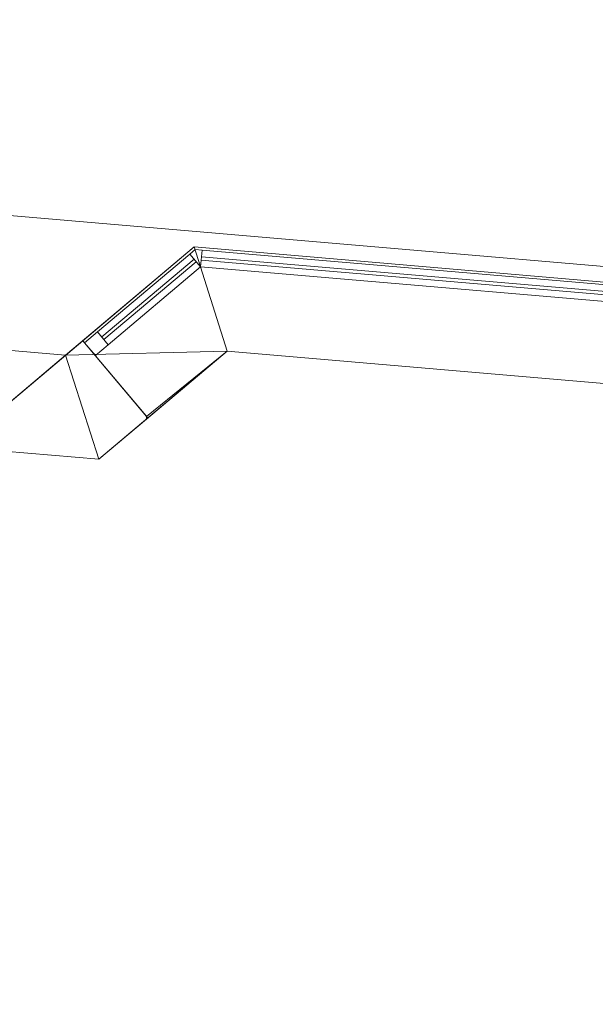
# Model space of a CAD drawing. Header units: millimetres. Extents: x -430348 to -225823, y -86243 to 5084.
# Tile 641 of 656: x -379909 to -378198, y -77 to 2852. Entities that reach past the tile are written whole.
import ezdxf

# ---------------------------------------------------------------- set-up
doc = ezdxf.new("R2010")
doc.units = ezdxf.units.MM
for name, color, linetype, lineweight in [('A-GLAZ-CURT', 52, 'Continuous', 9), ('A-GLAZ-CWMG', 51, 'Continuous', 9), ('A-ROOF', 132, 'Continuous', 9), ('A-WALL', 113, 'Continuous', 9)]:
    doc.layers.add(name, color=color, linetype=linetype, lineweight=lineweight)

# ---------------------------------------------------------------- blocks, each defined once
blk = doc.blocks.new('System Panel - Glazed-518595-_3D_ Copy 1')
at = {"layer": 'A-GLAZ-CURT', "transparency": 33554471}
mesh = blk.add_polyface(dxfattribs=at)
corners = [(-847.6, 5), (-847.6, 5, 825), (847.6, 5, 825), (847.6, 5)]
mesh.append_faces([[corners[k] for k in face] for face in [(1, 2, 3, 0)]])
mesh = blk.add_polyface(dxfattribs=at)
corners = [(847.6, -5), (-847.6, -5), (-847.6, 5), (847.6, 5)]
mesh.append_faces([[corners[k] for k in face] for face in [(0, 1, 2, 3)]])
mesh = blk.add_polyface(dxfattribs=at)
corners = [(-847.6, -5, 825), (847.6, -5, 825), (847.6, 5, 825), (-847.6, 5, 825)]
mesh.append_faces([[corners[k] for k in face] for face in [(0, 1, 2, 3)]])
mesh = blk.add_polyface(dxfattribs=at)
corners = [(-847.6, -5), (-847.6, -5, 825), (-847.6, 5, 825), (-847.6, 5)]
mesh.append_faces([[corners[k] for k in face] for face in [(0, 1, 2, 3)]])
mesh = blk.add_polyface(dxfattribs=at)
corners = [(847.6, -5, 825), (847.6, -5), (847.6, 5), (847.6, 5, 825)]
mesh.append_faces([[corners[k] for k in face] for face in [(0, 1, 2, 3)]])
mesh = blk.add_polyface(dxfattribs=at)
corners = [(-847.6, -5), (847.6, -5), (847.6, -5, 825), (-847.6, -5, 825)]
mesh.append_faces([[corners[k] for k in face] for face in [(2, 3, 0, 1)]])
blk = doc.blocks.new('Rectangular Mullion - 50mm x 50mm-518592-_3D_ Copy 1')
at = {"layer": 'A-GLAZ-CWMG'}
mesh = blk.add_polyface(dxfattribs=at)
corners = [(0, 25), (-50, 25), (-50, -25), (0, -25)]
mesh.append_faces([[corners[k] for k in face] for face in [(2, 3, 0, 1)]])
mesh = blk.add_polyface(dxfattribs=at)
corners = [(0, 25, -1695.3), (0, -25, -1695.3), (-50, -25, -1695.3), (-50, 25, -1695.3)]
mesh.append_faces([[corners[k] for k in face] for face in [(0, 1, 2, 3)]])
mesh = blk.add_polyface(dxfattribs=at)
corners = [(-50, 25), (0, 25), (0, 25, -1695.3), (-50, 25, -1695.3)]
mesh.append_faces([[corners[k] for k in face] for face in [(3, 0, 1, 2)]])
mesh = blk.add_polyface(dxfattribs=at)
corners = [(-50, -25), (-50, 25), (-50, 25, -1695.3), (-50, -25, -1695.3)]
mesh.append_faces([[corners[k] for k in face] for face in [(3, 0, 1, 2)]])
mesh = blk.add_polyface(dxfattribs=at)
corners = [(0, 25), (0, -25), (0, -25, -1695.3), (0, 25, -1695.3)]
mesh.append_faces([[corners[k] for k in face] for face in [(3, 0, 1, 2)]])
mesh = blk.add_polyface(dxfattribs=at)
corners = [(0, -25), (-50, -25), (-50, -25, -1695.3), (0, -25, -1695.3)]
mesh.append_faces([[corners[k] for k in face] for face in [(3, 0, 1, 2)]])
blk = doc.blocks.new('Quad Corner Mullion - Quad Mullion 1-518590-_3D_ Copy 1')
at = {"layer": 'A-GLAZ-CWMG'}
mesh = blk.add_polyface(dxfattribs=at)
corners = [(25, 10.4), (10.4, 25), (-10.4, 25), (-10.4, -25)]
mesh.append_faces([[corners[k] for k in face] for face in [(3, 0, 1, 2)]])
mesh = blk.add_polyface(dxfattribs=at)
corners = [(-10.4, 25), (10.4, 25), (10.4, 25, -900), (-10.4, 25, -900)]
mesh.append_faces([[corners[k] for k in face] for face in [(0, 1, 2, 3)]])
mesh = blk.add_polyface(dxfattribs=at)
corners = [(-10.4, -25), (-10.4, 25), (-10.4, 25, -900), (-10.4, -25, -900)]
mesh.append_faces([[corners[k] for k in face] for face in [(3, 0, 1, 2)]])
mesh = blk.add_polyface(dxfattribs=at)
corners = [(25, 10.4), (-10.4, -25), (-10.4, -25, -900), (25, 10.4, -900)]
mesh.append_faces([[corners[k] for k in face] for face in [(3, 0, 1, 2)]])
mesh = blk.add_polyface(dxfattribs=at)
corners = [(10.4, 25), (25, 10.4), (25, 10.4, -900), (10.4, 25, -900)]
mesh.append_faces([[corners[k] for k in face] for face in [(0, 1, 2, 3)]])
blk = doc.blocks.new('Rectangular Mullion - 50mm x 50mm-518593-_3D_ Copy 1')
at = {"layer": 'A-GLAZ-CWMG'}
mesh = blk.add_polyface(dxfattribs=at)
corners = [(0, 25), (-50, 25), (-50, -25), (0, -25)]
mesh.append_faces([[corners[k] for k in face] for face in [(2, 3, 0, 1)]])
mesh = blk.add_polyface(dxfattribs=at)
corners = [(0, 25, -1695.3), (0, -25, -1695.3), (-50, -25, -1695.3), (-50, 25, -1695.3)]
mesh.append_faces([[corners[k] for k in face] for face in [(0, 1, 2, 3)]])
mesh = blk.add_polyface(dxfattribs=at)
corners = [(-50, 25), (0, 25), (0, 25, -1695.3), (-50, 25, -1695.3)]
mesh.append_faces([[corners[k] for k in face] for face in [(3, 0, 1, 2)]])
mesh = blk.add_polyface(dxfattribs=at)
corners = [(-50, -25), (-50, 25), (-50, 25, -1695.3), (-50, -25, -1695.3)]
mesh.append_faces([[corners[k] for k in face] for face in [(3, 0, 1, 2)]])
mesh = blk.add_polyface(dxfattribs=at)
corners = [(0, 25), (0, -25), (0, -25, -1695.3), (0, 25, -1695.3)]
mesh.append_faces([[corners[k] for k in face] for face in [(3, 0, 1, 2)]])
mesh = blk.add_polyface(dxfattribs=at)
corners = [(0, -25), (-50, -25), (-50, -25, -1695.3), (0, -25, -1695.3)]
mesh.append_faces([[corners[k] for k in face] for face in [(3, 0, 1, 2)]])
blk = doc.blocks.new('System Panel - Glazed-518591-_3D_ Copy 1')
at = {"layer": 'A-GLAZ-CURT', "transparency": 33554471}
mesh = blk.add_polyface(dxfattribs=at)
corners = [(-179.6, 5), (-179.6, 5, 825), (179.6, 5, 825), (179.6, 5)]
mesh.append_faces([[corners[k] for k in face] for face in [(2, 3, 0, 1)]])
mesh = blk.add_polyface(dxfattribs=at)
corners = [(179.6, -5), (-179.6, -5), (-179.6, 5), (179.6, 5)]
mesh.append_faces([[corners[k] for k in face] for face in [(3, 0, 1, 2)]])
mesh = blk.add_polyface(dxfattribs=at)
corners = [(-179.6, -5, 825), (179.6, -5, 825), (179.6, 5, 825), (-179.6, 5, 825)]
mesh.append_faces([[corners[k] for k in face] for face in [(0, 1, 2, 3)]])
mesh = blk.add_polyface(dxfattribs=at)
corners = [(-179.6, -5), (-179.6, -5, 825), (-179.6, 5, 825), (-179.6, 5)]
mesh.append_faces([[corners[k] for k in face] for face in [(0, 1, 2, 3)]])
mesh = blk.add_polyface(dxfattribs=at)
corners = [(179.6, -5, 825), (179.6, -5), (179.6, 5), (179.6, 5, 825)]
mesh.append_faces([[corners[k] for k in face] for face in [(0, 1, 2, 3)]])
mesh = blk.add_polyface(dxfattribs=at)
corners = [(-179.6, -5), (179.6, -5), (179.6, -5, 825), (-179.6, -5, 825)]
mesh.append_faces([[corners[k] for k in face] for face in [(3, 0, 1, 2)]])
blk = doc.blocks.new('Rectangular Mullion - 50mm x 50mm-320908-_3D_ Copy 1')
at = {"layer": 'A-GLAZ-CWMG'}
mesh = blk.add_polyface(dxfattribs=at)
corners = [(0, 25), (-50, 25), (-50, -25), (0, -25)]
mesh.append_faces([[corners[k] for k in face] for face in [(3, 0, 1, 2)]])
mesh = blk.add_polyface(dxfattribs=at)
corners = [(-50, 25), (0, 25), (0, 25, -400), (-50, 25, -400)]
mesh.append_faces([[corners[k] for k in face] for face in [(0, 1, 2, 3)]])
mesh = blk.add_polyface(dxfattribs=at)
corners = [(-50, -25), (-50, 25), (-50, 25, -400), (-50, -25, -400)]
mesh.append_faces([[corners[k] for k in face] for face in [(0, 1, 2, 3)]])
mesh = blk.add_polyface(dxfattribs=at)
corners = [(0, 25), (0, -25), (0, -25, -400), (0, 25, -400)]
mesh.append_faces([[corners[k] for k in face] for face in [(0, 1, 2, 3)]])
mesh = blk.add_polyface(dxfattribs=at)
corners = [(0, -25), (-50, -25), (-50, -25, -400), (0, -25, -400)]
mesh.append_faces([[corners[k] for k in face] for face in [(0, 1, 2, 3)]])
blk = doc.blocks.new('Rectangular Mullion - 50mm x 50mm-518581-_3D_ Copy 1')
at = {"layer": 'A-GLAZ-CWMG'}
mesh = blk.add_polyface(dxfattribs=at)
corners = [(0, 25), (-50, 25), (-50, -25), (0, -25)]
mesh.append_faces([[corners[k] for k in face] for face in [(3, 0, 1, 2)]])
mesh = blk.add_polyface(dxfattribs=at)
corners = [(0, 25, -359.3), (0, -25, -359.3), (-50, -25, -359.3), (-50, 25, -359.3)]
mesh.append_faces([[corners[k] for k in face] for face in [(3, 0, 1, 2)]])
mesh = blk.add_polyface(dxfattribs=at)
corners = [(-50, 25), (0, 25), (0, 25, -359.3), (-50, 25, -359.3)]
mesh.append_faces([[corners[k] for k in face] for face in [(3, 0, 1, 2)]])
mesh = blk.add_polyface(dxfattribs=at)
corners = [(-50, -25), (-50, 25), (-50, 25, -359.3), (-50, -25, -359.3)]
mesh.append_faces([[corners[k] for k in face] for face in [(3, 0, 1, 2)]])
mesh = blk.add_polyface(dxfattribs=at)
corners = [(0, 25), (0, -25), (0, -25, -359.3), (0, 25, -359.3)]
mesh.append_faces([[corners[k] for k in face] for face in [(3, 0, 1, 2)]])
mesh = blk.add_polyface(dxfattribs=at)
corners = [(0, -25), (-50, -25), (-50, -25, -359.3), (0, -25, -359.3)]
mesh.append_faces([[corners[k] for k in face] for face in [(3, 0, 1, 2)]])
blk = doc.blocks.new('Rectangular Mullion - 50mm x 50mm-518582-_3D_ Copy 1')
at = {"layer": 'A-GLAZ-CWMG'}
mesh = blk.add_polyface(dxfattribs=at)
corners = [(0, 25), (-50, 25), (-50, -25), (0, -25)]
mesh.append_faces([[corners[k] for k in face] for face in [(2, 3, 0, 1)]])
mesh = blk.add_polyface(dxfattribs=at)
corners = [(0, 25, -359.3), (0, -25, -359.3), (-50, -25, -359.3), (-50, 25, -359.3)]
mesh.append_faces([[corners[k] for k in face] for face in [(0, 1, 2, 3)]])
mesh = blk.add_polyface(dxfattribs=at)
corners = [(-50, 25), (0, 25), (0, 25, -359.3), (-50, 25, -359.3)]
mesh.append_faces([[corners[k] for k in face] for face in [(3, 0, 1, 2)]])
mesh = blk.add_polyface(dxfattribs=at)
corners = [(-50, -25), (-50, 25), (-50, 25, -359.3), (-50, -25, -359.3)]
mesh.append_faces([[corners[k] for k in face] for face in [(3, 0, 1, 2)]])
mesh = blk.add_polyface(dxfattribs=at)
corners = [(0, 25), (0, -25), (0, -25, -359.3), (0, 25, -359.3)]
mesh.append_faces([[corners[k] for k in face] for face in [(3, 0, 1, 2)]])
mesh = blk.add_polyface(dxfattribs=at)
corners = [(0, -25), (-50, -25), (-50, -25, -359.3), (0, -25, -359.3)]
mesh.append_faces([[corners[k] for k in face] for face in [(3, 0, 1, 2)]])
blk = doc.blocks.new('System Panel - Glazed-518598-_3D_ Copy 1')
at = {"layer": 'A-GLAZ-CURT', "transparency": 33554471}
mesh = blk.add_polyface(dxfattribs=at)
corners = [(-847.6, 5), (-847.6, 5, 325), (847.6, 5, 325), (847.6, 5)]
mesh.append_faces([[corners[k] for k in face] for face in [(1, 2, 3, 0)]])
mesh = blk.add_polyface(dxfattribs=at)
corners = [(847.6, -5), (-847.6, -5), (-847.6, 5), (847.6, 5)]
mesh.append_faces([[corners[k] for k in face] for face in [(0, 1, 2, 3)]])
mesh = blk.add_polyface(dxfattribs=at)
corners = [(-847.6, -5, 325), (847.6, -5, 325), (847.6, 5, 325), (-847.6, 5, 325)]
mesh.append_faces([[corners[k] for k in face] for face in [(0, 1, 2, 3)]])
mesh = blk.add_polyface(dxfattribs=at)
corners = [(-847.6, -5), (-847.6, -5, 325), (-847.6, 5, 325), (-847.6, 5)]
mesh.append_faces([[corners[k] for k in face] for face in [(3, 0, 1, 2)]])
mesh = blk.add_polyface(dxfattribs=at)
corners = [(847.6, -5, 325), (847.6, -5), (847.6, 5), (847.6, 5, 325)]
mesh.append_faces([[corners[k] for k in face] for face in [(3, 0, 1, 2)]])
mesh = blk.add_polyface(dxfattribs=at)
corners = [(-847.6, -5), (847.6, -5), (847.6, -5, 325), (-847.6, -5, 325)]
mesh.append_faces([[corners[k] for k in face] for face in [(2, 3, 0, 1)]])
blk = doc.blocks.new('Quad Corner Mullion - Quad Mullion 1-518600-_3D_ Copy 1')
at = {"layer": 'A-GLAZ-CWMG'}
mesh = blk.add_polyface(dxfattribs=at)
corners = [(25, 10.4, -400), (-10.4, -25, -400), (-10.4, 25, -400), (10.4, 25, -400)]
mesh.append_faces([[corners[k] for k in face] for face in [(2, 3, 0, 1)]])
mesh = blk.add_polyface(dxfattribs=at)
corners = [(-10.4, 25), (10.4, 25), (10.4, 25, -400), (-10.4, 25, -400)]
mesh.append_faces([[corners[k] for k in face] for face in [(0, 1, 2, 3)]])
mesh = blk.add_polyface(dxfattribs=at)
corners = [(-10.4, -25), (-10.4, 25), (-10.4, 25, -400), (-10.4, -25, -400)]
mesh.append_faces([[corners[k] for k in face] for face in [(0, 1, 2, 3)]])
mesh = blk.add_polyface(dxfattribs=at)
corners = [(25, 10.4), (-10.4, -25), (-10.4, -25, -400), (25, 10.4, -400)]
mesh.append_faces([[corners[k] for k in face] for face in [(3, 0, 1, 2)]])
mesh = blk.add_polyface(dxfattribs=at)
corners = [(10.4, 25), (25, 10.4), (25, 10.4, -400), (10.4, 25, -400)]
mesh.append_faces([[corners[k] for k in face] for face in [(0, 1, 2, 3)]])
blk = doc.blocks.new('System Panel - Glazed-518601-_3D_ Copy 1')
at = {"layer": 'A-GLAZ-CURT', "transparency": 33554471}
mesh = blk.add_polyface(dxfattribs=at)
corners = [(-179.6, 5), (-179.6, 5, 325), (179.6, 5, 325), (179.6, 5)]
mesh.append_faces([[corners[k] for k in face] for face in [(2, 3, 0, 1)]])
mesh = blk.add_polyface(dxfattribs=at)
corners = [(179.6, -5), (-179.6, -5), (-179.6, 5), (179.6, 5)]
mesh.append_faces([[corners[k] for k in face] for face in [(3, 0, 1, 2)]])
mesh = blk.add_polyface(dxfattribs=at)
corners = [(-179.6, -5, 325), (179.6, -5, 325), (179.6, 5, 325), (-179.6, 5, 325)]
mesh.append_faces([[corners[k] for k in face] for face in [(0, 1, 2, 3)]])
mesh = blk.add_polyface(dxfattribs=at)
corners = [(-179.6, -5), (-179.6, -5, 325), (-179.6, 5, 325), (-179.6, 5)]
mesh.append_faces([[corners[k] for k in face] for face in [(3, 0, 1, 2)]])
mesh = blk.add_polyface(dxfattribs=at)
corners = [(179.6, -5, 325), (179.6, -5), (179.6, 5), (179.6, 5, 325)]
mesh.append_faces([[corners[k] for k in face] for face in [(3, 0, 1, 2)]])
mesh = blk.add_polyface(dxfattribs=at)
corners = [(-179.6, -5), (179.6, -5), (179.6, -5, 325), (-179.6, -5, 325)]
mesh.append_faces([[corners[k] for k in face] for face in [(3, 0, 1, 2)]])
blk = doc.blocks.new('Rectangular Mullion - 50mm x 50mm-266587-_3D_ Copy 1')
at = {"layer": 'A-GLAZ-CWMG'}
mesh = blk.add_polyface(dxfattribs=at)
corners = [(0, 25, -900), (0, -25, -900), (-50, -25, -900), (-50, 25, -900)]
mesh.append_faces([[corners[k] for k in face] for face in [(0, 1, 2, 3)]])
mesh = blk.add_polyface(dxfattribs=at)
corners = [(-50, 25), (0, 25), (0, 25, -900), (-50, 25, -900)]
mesh.append_faces([[corners[k] for k in face] for face in [(0, 1, 2, 3)]])
mesh = blk.add_polyface(dxfattribs=at)
corners = [(-50, -25), (-50, 25), (-50, 25, -900), (-50, -25, -900)]
mesh.append_faces([[corners[k] for k in face] for face in [(0, 1, 2, 3)]])
mesh = blk.add_polyface(dxfattribs=at)
corners = [(0, 25), (0, -25), (0, -25, -900), (0, 25, -900)]
mesh.append_faces([[corners[k] for k in face] for face in [(0, 1, 2, 3)]])
mesh = blk.add_polyface(dxfattribs=at)
corners = [(0, -25), (-50, -25), (-50, -25, -900), (0, -25, -900)]
mesh.append_faces([[corners[k] for k in face] for face in [(0, 1, 2, 3)]])
blk = doc.blocks.new('Rectangular Mullion - 50mm x 50mm-518594-_3D_ Copy 1')
at = {"layer": 'A-GLAZ-CWMG'}
mesh = blk.add_polyface(dxfattribs=at)
corners = [(25, 25), (-25, 25), (-25, -25), (25, -25)]
mesh.append_faces([[corners[k] for k in face] for face in [(2, 3, 0, 1)]])
mesh = blk.add_polyface(dxfattribs=at)
corners = [(25, 25, -1695.3), (25, -25, -1695.3), (-25, -25, -1695.3), (-25, 25, -1695.3)]
mesh.append_faces([[corners[k] for k in face] for face in [(0, 1, 2, 3)]])
mesh = blk.add_polyface(dxfattribs=at)
corners = [(-25, 25), (25, 25), (25, 25, -1695.3), (-25, 25, -1695.3)]
mesh.append_faces([[corners[k] for k in face] for face in [(3, 0, 1, 2)]])
mesh = blk.add_polyface(dxfattribs=at)
corners = [(-25, -25), (-25, 25), (-25, 25, -1695.3), (-25, -25, -1695.3)]
mesh.append_faces([[corners[k] for k in face] for face in [(3, 0, 1, 2)]])
mesh = blk.add_polyface(dxfattribs=at)
corners = [(25, 25), (25, -25), (25, -25, -1695.3), (25, 25, -1695.3)]
mesh.append_faces([[corners[k] for k in face] for face in [(3, 0, 1, 2)]])
mesh = blk.add_polyface(dxfattribs=at)
corners = [(25, -25), (-25, -25), (-25, -25, -1695.3), (25, -25, -1695.3)]
mesh.append_faces([[corners[k] for k in face] for face in [(3, 0, 1, 2)]])
blk = doc.blocks.new('Rectangular Mullion - 50mm x 50mm-518583-_3D_ Copy 1')
at = {"layer": 'A-GLAZ-CWMG'}
mesh = blk.add_polyface(dxfattribs=at)
corners = [(25, 25), (-25, 25), (-25, -25), (25, -25)]
mesh.append_faces([[corners[k] for k in face] for face in [(2, 3, 0, 1)]])
mesh = blk.add_polyface(dxfattribs=at)
corners = [(25, 25, -359.3), (25, -25, -359.3), (-25, -25, -359.3), (-25, 25, -359.3)]
mesh.append_faces([[corners[k] for k in face] for face in [(0, 1, 2, 3)]])
mesh = blk.add_polyface(dxfattribs=at)
corners = [(-25, 25), (25, 25), (25, 25, -359.3), (-25, 25, -359.3)]
mesh.append_faces([[corners[k] for k in face] for face in [(3, 0, 1, 2)]])
mesh = blk.add_polyface(dxfattribs=at)
corners = [(-25, -25), (-25, 25), (-25, 25, -359.3), (-25, -25, -359.3)]
mesh.append_faces([[corners[k] for k in face] for face in [(3, 0, 1, 2)]])
mesh = blk.add_polyface(dxfattribs=at)
corners = [(25, 25), (25, -25), (25, -25, -359.3), (25, 25, -359.3)]
mesh.append_faces([[corners[k] for k in face] for face in [(3, 0, 1, 2)]])
mesh = blk.add_polyface(dxfattribs=at)
corners = [(25, -25), (-25, -25), (-25, -25, -359.3), (25, -25, -359.3)]
mesh.append_faces([[corners[k] for k in face] for face in [(3, 0, 1, 2)]])

msp = doc.modelspace()

# ---------------------------------------------------------------- block references
at = {"layer": 'A-GLAZ-CURT', "transparency": 33554471}
for name, p, rotation in [('System Panel - Glazed-518591-_3D_ Copy 1', (-379524.7, 2019.8, 61847.6), 40.09476470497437), ('System Panel - Glazed-518591-_3D_ Copy 1', (-379524.7, 2019.8, 59347.6), 40.09476470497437), ('System Panel - Glazed-518601-_3D_ Copy 1', (-379524.7, 2019.8, 62722.6), 40.09476470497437), ('System Panel - Glazed-518601-_3D_ Copy 1', (-379524.7, 2019.8, 60222.6), 40.09476470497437), ('System Panel - Glazed-518595-_3D_ Copy 1', (-378524.5, 2068.8, 61847.6), 175.0947647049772), ('System Panel - Glazed-518595-_3D_ Copy 1', (-378524.5, 2068.8, 59347.6), 175.0947647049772), ('System Panel - Glazed-518598-_3D_ Copy 1', (-378524.5, 2068.8, 62722.6), 175.0947647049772), ('System Panel - Glazed-518598-_3D_ Copy 1', (-378524.5, 2068.8, 60222.6), 175.0947647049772)]:
    msp.add_blockref(name, p, dxfattribs=dict(at, rotation=rotation))
at = {"layer": 'A-GLAZ-CWMG', "extrusion": (0, 0, -1), "rotation": 4.905235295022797}
for name, p in [('Quad Corner Mullion - Quad Mullion 1-518590-_3D_ Copy 1', (379379.3, 2142.2, -61797.6)), ('Quad Corner Mullion - Quad Mullion 1-518590-_3D_ Copy 1', (379379.3, 2142.2, -59297.6)), ('Quad Corner Mullion - Quad Mullion 1-518600-_3D_ Copy 1', (379379.3, 2142.2, -62697.6)), ('Quad Corner Mullion - Quad Mullion 1-518600-_3D_ Copy 1', (379379.3, 2142.2, -60197.6))]:
    msp.add_blockref(name, p, dxfattribs=at)
at = {"layer": 'A-GLAZ-CWMG', "extrusion": (0.76498, 0.644054, 0), "rotation": 90}
for name, p in [('Rectangular Mullion - 50mm x 50mm-518581-_3D_ Copy 1', (245979.4, 63097.6, -288848.4)), ('Rectangular Mullion - 50mm x 50mm-518581-_3D_ Copy 1', (245979.4, 60597.6, -288848.4)), ('Rectangular Mullion - 50mm x 50mm-518583-_3D_ Copy 1', (245979.4, 62697.6, -288848.4)), ('Rectangular Mullion - 50mm x 50mm-518583-_3D_ Copy 1', (245979.4, 60197.6, -288848.4))]:
    msp.add_blockref(name, p, dxfattribs=at)
at = {"layer": 'A-GLAZ-CWMG', "extrusion": (-0.76498, -0.644054, 0), "rotation": 270}
for p in [(-245979.4, 61797.6, 289207.6), (-245979.4, 59297.6, 289207.6)]:
    msp.add_blockref('Rectangular Mullion - 50mm x 50mm-518582-_3D_ Copy 1', p, dxfattribs=at)
at = {"layer": 'A-GLAZ-CWMG', "extrusion": (-0.996337, 0.085508, 0), "rotation": 90}
for name, p in [('Rectangular Mullion - 50mm x 50mm-518592-_3D_ Copy 1', (30305.6, 63097.6, 378162.7)), ('Rectangular Mullion - 50mm x 50mm-518592-_3D_ Copy 1', (30305.6, 60597.6, 378162.7)), ('Rectangular Mullion - 50mm x 50mm-518594-_3D_ Copy 1', (30305.6, 62697.6, 378162.7)), ('Rectangular Mullion - 50mm x 50mm-518594-_3D_ Copy 1', (30305.6, 60197.6, 378162.7))]:
    msp.add_blockref(name, p, dxfattribs=at)
at = {"layer": 'A-GLAZ-CWMG', "extrusion": (0.996337, -0.085508, 0), "rotation": 270}
for p in [(-30305.6, 61797.6, -376467.4), (-30305.6, 59297.6, -376467.4)]:
    msp.add_blockref('Rectangular Mullion - 50mm x 50mm-518593-_3D_ Copy 1', p, dxfattribs=at)
at = {"layer": 'A-GLAZ-CWMG', "rotation": 220.0947647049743}
for name, p in [('Rectangular Mullion - 50mm x 50mm-320908-_3D_ Copy 1', (-379700.3, 1871.9, 63097.6)), ('Rectangular Mullion - 50mm x 50mm-320908-_3D_ Copy 1', (-379700.3, 1871.9, 60597.6)), ('Rectangular Mullion - 50mm x 50mm-266587-_3D_ Copy 1', (-379700.3, 1871.9, 62697.6)), ('Rectangular Mullion - 50mm x 50mm-266587-_3D_ Copy 1', (-379700.3, 1871.9, 60197.6))]:
    msp.add_blockref(name, p, dxfattribs=at)

# ---------------------------------------------------------------- meshes
at = {"layer": 'A-ROOF'}
mesh = msp.add_polyface(dxfattribs=at)
corners = [(-386722.6, 2851.6, 63097.6), (-386722.6, 2851.6, 63197.6), (-362053.3, 734.5, 63197.6), (-362053.3, 734.5, 63097.6)]
mesh.append_faces([[corners[k] for k in face] for face in [(1, 2, 3, 0)]])
mesh = msp.add_polyface(dxfattribs=at)
corners = [(-362053.3, 734.5, 63197.6), (-386722.6, 2851.6, 63197.6), (-383374.5, -921.7, 65747.6), (-381211.9, -1107.3, 65747.6), (-381160.7, -509.8, 65307.3), (-380343.7, -579.9, 65307.3), (-380394.9, -1177.5, 65747.6), (-368877.3, -2165.9, 65747.6), (-368830.1, -1616.2, 65342.5), (-368013.1, -1686.3, 65342.5), (-368060.3, -2236, 65747.6), (-365938.6, -2418.1, 65747.6)]
mesh.append_faces([[corners[k] for k in face] for face in [(4, 1, 2, 3)]], dxfattribs={"vtx0": -1})
mesh.append_faces([[corners[k] for k in face] for face in [(1, 4, 5, 0)]], dxfattribs={"vtx0": -1, "vtx2": -1})
mesh.append_faces([[corners[k] for k in face] for face in [(11, 0, 9, 10)]], dxfattribs={"vtx1": -1})
mesh.append_faces([[corners[k] for k in face] for face in [(8, 9, 0, 5)]], dxfattribs={"vtx1": -1, "vtx2": -1, "vtx3": -1})
mesh.append_faces([[corners[k] for k in face] for face in [(6, 7, 8, 5)]], dxfattribs={"vtx2": -1})
mesh = msp.add_polyface(dxfattribs=at)
corners = [(-386722.6, 2851.6, 63097.6), (-362053.3, 734.5, 63097.6), (-365938.6, -2418.1, 65647.6), (-368060.3, -2236, 65647.6), (-368013.1, -1686.3, 65242.5), (-368830.1, -1616.2, 65242.5), (-368877.3, -2165.9, 65647.6), (-380394.9, -1177.5, 65647.6), (-380343.7, -579.9, 65207.3), (-381160.7, -509.8, 65207.3), (-381211.9, -1107.3, 65647.6), (-383374.5, -921.7, 65647.6)]
mesh.append_faces([[corners[k] for k in face] for face in [(4, 1, 2, 3)]], dxfattribs={"vtx0": -1})
mesh.append_faces([[corners[k] for k in face] for face in [(1, 4, 5, 8)]], dxfattribs={"vtx0": -1, "vtx2": -1, "vtx3": -1})
mesh.append_faces([[corners[k] for k in face] for face in [(11, 0, 9, 10)]], dxfattribs={"vtx1": -1})
mesh.append_faces([[corners[k] for k in face] for face in [(8, 9, 0, 1)]], dxfattribs={"vtx1": -1, "vtx3": -1})
mesh.append_faces([[corners[k] for k in face] for face in [(5, 6, 7, 8)]], dxfattribs={"vtx3": -1})
at = {"layer": 'A-WALL'}
mesh = msp.add_polyface(dxfattribs=at)
corners = [(-379390, 2175.7, 58197.6), (-379772.5, 1853.7, 58197.6), (-380097, 1580.4, 58197.6), (-380097, 1580.4, 63611.5), (-379772.5, 1853.7, 63391.3), (-379390, 2175.7, 63131.7), (-379390, 2175.7, 63097.6), (-379721.3, 1896.8, 63097.6), (-379721.3, 1896.8, 61797.6), (-379390, 2175.7, 61797.6), (-379390, 2175.7, 60597.6), (-379721.3, 1896.8, 60597.6), (-379721.3, 1896.8, 59297.6), (-379390, 2175.7, 59297.6)]
mesh.append_faces([[corners[k] for k in face] for face in [(8, 11, 3)]], dxfattribs={"vtx0": -1, "vtx1": -1, "vtx2": -1})
mesh.append_faces([[corners[k] for k in face] for face in [(13, 0, 12)]], dxfattribs={"vtx1": -1})
mesh.append_faces([[corners[k] for k in face] for face in [(1, 2, 12, 0)]], dxfattribs={"vtx1": -1, "vtx2": -1})
mesh.append_faces([[corners[k] for k in face] for face in [(11, 12, 2, 3), (3, 4, 7, 8)]], dxfattribs={"vtx1": -1, "vtx3": -1})
mesh.append_faces([[corners[k] for k in face] for face in [(9, 10, 11, 8), (5, 6, 7, 4)]], dxfattribs={"vtx2": -1})
mesh = msp.add_polyface(dxfattribs=at)
corners = [(-380097, 1580.4, 58197.6), (-379772.5, 1853.7, 58197.6), (-379390, 2175.7, 58197.6), (-379291.8, 1866.2, 58197.6), (-379674.3, 1544.2, 58197.6)]
mesh.append_faces([[corners[k] for k in face] for face in [(1, 4, 0)]], dxfattribs={"vtx0": -1})
mesh.append_faces([[corners[k] for k in face] for face in [(3, 4, 1, 2)]], dxfattribs={"vtx1": -1})
mesh = msp.add_polyface(dxfattribs=at)
corners = [(-379390, 2175.7, 63131.7), (-379772.5, 1853.7, 63391.3), (-380097, 1580.4, 63611.5), (-379674.3, 1544.2, 63611.5), (-379291.8, 1866.2, 63352)]
mesh.append_faces([[corners[k] for k in face] for face in [(4, 0, 1)]], dxfattribs={"vtx2": -1})
mesh.append_faces([[corners[k] for k in face] for face in [(1, 2, 3, 4)]], dxfattribs={"vtx3": -1})
mesh = msp.add_polyface(dxfattribs=at)
corners = [(-379532.4, 1663.7, 63097.6), (-379531.7, 1671.6, 63097.6), (-379721.3, 1896.8, 63097.6), (-379390, 2175.7, 63097.6), (-379291.8, 1866.2, 63097.6)]
mesh.append_faces([[corners[k] for k in face] for face in [(2, 3, 4, 1), (4, 0, 1)]], dxfattribs={"vtx2": -1})
mesh = msp.add_polyface(dxfattribs=at)
corners = [(-379721.3, 1896.8, 61797.6), (-379531.7, 1671.6, 61797.6), (-379532.4, 1663.7, 61797.6), (-379291.8, 1866.2, 61797.6), (-379390, 2175.7, 61797.6)]
mesh.append_faces([[corners[k] for k in face] for face in [(2, 3, 1)]], dxfattribs={"vtx1": -1})
mesh.append_faces([[corners[k] for k in face] for face in [(3, 4, 0, 1)]], dxfattribs={"vtx3": -1})
mesh = msp.add_polyface(dxfattribs=at)
corners = [(-379528, 1667.3, 60597.6), (-379721.3, 1896.8, 60597.6), (-379390, 2175.7, 60597.6), (-379291.8, 1866.2, 60597.6)]
mesh.append_faces([[corners[k] for k in face] for face in [(1, 2, 3, 0)]])
mesh = msp.add_polyface(dxfattribs=at)
corners = [(-379721.3, 1896.8, 59297.6), (-379528, 1667.3, 59297.6), (-379291.8, 1866.2, 59297.6), (-379390, 2175.7, 59297.6)]
mesh.append_faces([[corners[k] for k in face] for face in [(2, 3, 0, 1)]])
mesh = msp.add_polyface(dxfattribs=at)
corners = [(-377653.5, 2026.7, 58197.6), (-379390, 2175.7, 58197.6), (-379390, 2175.7, 59297.6), (-377653.5, 2026.7, 59297.6), (-377653.5, 2026.7, 60597.6), (-379390, 2175.7, 60597.6), (-379390, 2175.7, 61797.6), (-377653.5, 2026.7, 61797.6), (-379390, 2175.7, 63131.7), (-377653.5, 2026.7, 63131.7), (-377653.5, 2026.7, 63097.6), (-379390, 2175.7, 63097.6)]
mesh.append_faces([[corners[k] for k in face] for face in [(3, 0, 1, 2), (7, 4, 5, 6), (8, 9, 10, 11)]])
mesh = msp.add_polyface(dxfattribs=at)
corners = [(-379390, 2175.7, 58197.6), (-377653.5, 2026.7, 58197.6), (-377802.9, 1738.4, 58197.6), (-379291.8, 1866.2, 58197.6)]
mesh.append_faces([[corners[k] for k in face] for face in [(0, 1, 2, 3)]])
mesh = msp.add_polyface(dxfattribs=at)
corners = [(-379390, 2175.7, 58197.6), (-379291.8, 1866.2, 58197.6), (-379291.8, 1866.2, 59297.6), (-379390, 2175.7, 59297.6), (-379291.8, 1866.2, 61797.6), (-379390, 2175.7, 61797.6), (-379390, 2175.7, 60597.6), (-379291.8, 1866.2, 60597.6), (-379390, 2175.7, 63097.6), (-379291.8, 1866.2, 63097.6), (-379291.8, 1866.2, 63352), (-379390, 2175.7, 63131.7)]
mesh.append_faces([[corners[k] for k in face] for face in [(3, 0, 1, 2), (4, 5, 6, 7), (11, 8, 9, 10)]])
mesh = msp.add_polyface(dxfattribs=at)
corners = [(-377653.5, 2026.7, 63097.6), (-377802.9, 1738.4, 63097.6), (-379291.8, 1866.2, 63097.6), (-379390, 2175.7, 63097.6)]
mesh.append_faces([[corners[k] for k in face] for face in [(0, 1, 2, 3)]])
mesh = msp.add_polyface(dxfattribs=at)
corners = [(-377802.9, 1738.4, 61797.6), (-377653.5, 2026.7, 61797.6), (-379390, 2175.7, 61797.6), (-379291.8, 1866.2, 61797.6)]
mesh.append_faces([[corners[k] for k in face] for face in [(2, 3, 0, 1)]])
mesh = msp.add_polyface(dxfattribs=at)
corners = [(-377653.5, 2026.7, 60597.6), (-377802.9, 1738.4, 60597.6), (-379291.8, 1866.2, 60597.6), (-379390, 2175.7, 60597.6)]
mesh.append_faces([[corners[k] for k in face] for face in [(0, 1, 2, 3)]])
mesh = msp.add_polyface(dxfattribs=at)
corners = [(-377802.9, 1738.4, 59297.6), (-377653.5, 2026.7, 59297.6), (-379390, 2175.7, 59297.6), (-379291.8, 1866.2, 59297.6)]
mesh.append_faces([[corners[k] for k in face] for face in [(2, 3, 0, 1)]])
mesh = msp.add_polyface(dxfattribs=at)
corners = [(-377653.5, 2026.7, 63131.7), (-379390, 2175.7, 63131.7), (-379291.8, 1866.2, 63352), (-377802.9, 1738.4, 63352)]
mesh.append_faces([[corners[k] for k in face] for face in [(3, 0, 1, 2)]])
mesh = msp.add_polyface(dxfattribs=at)
corners = [(-379291.8, 1866.2, 63352), (-379291.8, 1866.2, 63097.6), (-379390, 2175.7, 63097.6), (-379390, 2175.7, 63131.7), (-379291.8, 1866.2, 58197.6), (-379390, 2175.7, 58197.6), (-379390, 2175.7, 59297.6), (-379291.8, 1866.2, 59297.6), (-379390, 2175.7, 61797.6), (-379291.8, 1866.2, 61797.6), (-379291.8, 1866.2, 60597.6), (-379390, 2175.7, 60597.6)]
mesh.append_faces([[corners[k] for k in face] for face in [(3, 0, 1, 2), (6, 7, 4, 5), (9, 10, 11, 8)]])
mesh = msp.add_polyface(dxfattribs=at)
corners = [(-381366.6, 1990.5, 58197.6), (-381366.6, 1990.5, 63391.3), (-379772.5, 1853.7, 63391.3), (-379772.5, 1853.7, 58197.6)]
mesh.append_faces([[corners[k] for k in face] for face in [(2, 3, 0, 1)]])
mesh = msp.add_polyface(dxfattribs=at)
corners = [(-380097, 1580.4, 58197.6), (-381093.3, 1666, 58197.6), (-381366.6, 1990.5, 58197.6), (-379772.5, 1853.7, 58197.6)]
mesh.append_faces([[corners[k] for k in face] for face in [(3, 0, 1, 2)]])
mesh = msp.add_polyface(dxfattribs=at)
corners = [(-381093.3, 1666, 63611.5), (-380097, 1580.4, 63611.5), (-379772.5, 1853.7, 63391.3), (-381366.6, 1990.5, 63391.3)]
mesh.append_faces([[corners[k] for k in face] for face in [(0, 1, 2, 3)]])
mesh = msp.add_polyface(dxfattribs=at)
corners = [(-379721.3, 1896.8, 61797.6), (-379721.3, 1896.8, 63097.6), (-379531.7, 1671.6, 63097.6), (-379531.7, 1671.6, 61797.6)]
mesh.append_faces([[corners[k] for k in face] for face in [(0, 1, 2, 3)]])
mesh = msp.add_polyface(dxfattribs=at)
corners = [(-379528, 1667.3, 59297.6), (-379721.3, 1896.8, 59297.6), (-379721.3, 1896.8, 60597.6), (-379528, 1667.3, 60597.6)]
mesh.append_faces([[corners[k] for k in face] for face in [(1, 2, 3, 0)]])
mesh = msp.add_polyface(dxfattribs=at)
corners = [(-380097, 1580.4, 63611.5), (-380097, 1580.4, 58197.6), (-379772.5, 1853.7, 58197.6), (-379772.5, 1853.7, 63391.3)]
mesh.append_faces([[corners[k] for k in face] for face in [(1, 2, 3, 0)]])
mesh = msp.add_polyface(dxfattribs=at)
corners = [(-379674.3, 1544.2, 58197.6), (-379291.8, 1866.2, 58197.6), (-379291.8, 1866.2, 59297.6), (-379528, 1667.3, 59297.6), (-379528, 1667.3, 60597.6), (-379291.8, 1866.2, 60597.6), (-379291.8, 1866.2, 61797.6), (-379532.4, 1663.7, 61797.6), (-379532.4, 1663.7, 63097.6), (-379291.8, 1866.2, 63097.6), (-379291.8, 1866.2, 63352), (-379674.3, 1544.2, 63611.5)]
mesh.append_faces([[corners[k] for k in face] for face in [(3, 0, 1, 2)]], dxfattribs={"vtx0": -1})
mesh.append_faces([[corners[k] for k in face] for face in [(7, 11, 4)]], dxfattribs={"vtx0": -1, "vtx1": -1, "vtx2": -1})
mesh.append_faces([[corners[k] for k in face] for face in [(0, 3, 4, 11), (11, 7, 8)]], dxfattribs={"vtx0": -1, "vtx2": -1})
mesh.append_faces([[corners[k] for k in face] for face in [(10, 11, 8, 9), (6, 7, 4, 5)]], dxfattribs={"vtx1": -1})
mesh = msp.add_polyface(dxfattribs=at)
corners = [(-379291.8, 1866.2, 58197.6), (-377802.9, 1738.4, 58197.6), (-377802.9, 1738.4, 59297.6), (-379291.8, 1866.2, 59297.6), (-379291.8, 1866.2, 60597.6), (-377802.9, 1738.4, 60597.6), (-377802.9, 1738.4, 61797.6), (-379291.8, 1866.2, 61797.6), (-379291.8, 1866.2, 63097.6), (-377802.9, 1738.4, 63097.6), (-377802.9, 1738.4, 63352), (-379291.8, 1866.2, 63352)]
mesh.append_faces([[corners[k] for k in face] for face in [(2, 3, 0, 1), (6, 7, 4, 5), (11, 8, 9, 10)]])
mesh = msp.add_polyface(dxfattribs=at)
corners = [(-379531.7, 1671.6, 63097.6), (-379532.4, 1663.7, 63097.6), (-379532.4, 1663.7, 61797.6), (-379531.7, 1671.6, 61797.6)]
mesh.append_faces([[corners[k] for k in face] for face in [(0, 1, 2, 3)]])
mesh = msp.add_polyface(dxfattribs=at)
corners = [(-380097, 1580.4, 63611.5), (-380097, 1580.4, 58197.6), (-379674.3, 1544.2, 58197.6), (-379674.3, 1544.2, 63611.5)]
mesh.append_faces([[corners[k] for k in face] for face in [(0, 1, 2, 3)]])

doc.saveas('drawing.dxf')
